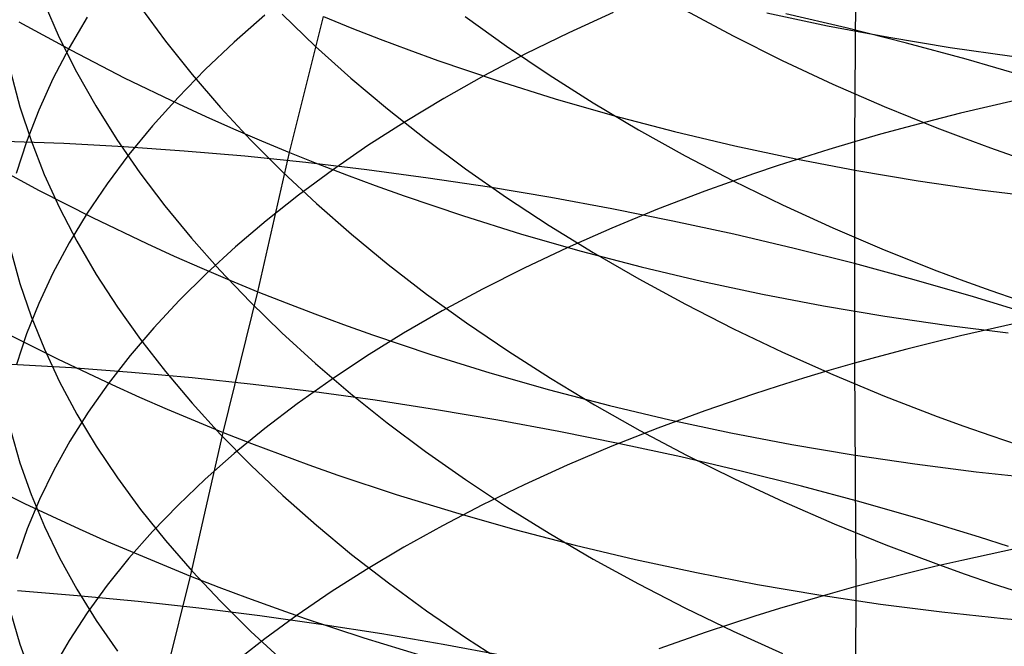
# Model space of a CAD drawing. Extents: x -383 to 1849, y -1185 to -529.
# Tile 798 of 870: x 1817.19 to 1824.93, y -970.36 to -965.43. Entities that reach past the tile are written whole.
import ezdxf

# ---------------------------------------------------------------- set-up
doc = ezdxf.new("R2010")
doc.units = 0
doc.layers.add('PREDEFINITO', color=7, linetype='CONTINUOUS')

msp = doc.modelspace()

# ---------------------------------------------------------------- linework, layer by layer
at = {"layer": 'PREDEFINITO'}
for p, q in [((1823.7664, -964.6599, 661.9591), (1823.7559, -966.3864, 662.9599)), ((1817.3807, -965.2936, 643.3693), (1817.5006, -965.5653, 642.9814)), ((1818.1391, -965.3267, 640.4746), (1818.3352, -965.5935, 640.1115)), ((1819.1171, -965.3891, 656.592), (1818.8762, -965.6014, 656.2197)), ((1819.253, -965.3823, 637.7135), (1819.5167, -965.6358, 637.3848)), ((1821.8578, -965.3677, 660.6217), (1821.5076, -965.5286, 660.3206)), ((1822.4235, -965.3511, 632.8007), (1822.8008, -965.5528, 632.5642)), ((1823.0663, -965.3704, 522.0685), (1823.5448, -965.4727, 522.0636)), ((1823.6913, -965.4899, 485.3797), (1823.2147, -965.3783, 485.3738)), ((1817.1827, -965.4416, 519.2577), (1817.5934, -965.6663, 519.3957)), ((1817.7194, -965.4048, 652.8774), (1817.5773, -965.6472, 652.4753)), ((1819.3126, -966.4709, 519.8318), (1819.578, -965.4014, 520.7967)), ((1819.578, -965.4014, 520.7967), (1819.8006, -965.4916, 520.837)), ((1820.6939, -965.4016, 635.1485), (1821.0181, -965.634, 634.8617)), ((1819.8006, -965.4916, 520.837), (1820.0248, -965.579, 520.8742)), ((1821.5076, -965.5286, 660.3206), (1821.1686, -965.6953, 660.0094)), ((1823.5448, -965.4727, 522.0636), (1824.0257, -965.564, 522.0475)), ((1824.165, -965.6094, 485.3994), (1823.6913, -965.4899, 485.3797)), ((1817.5006, -965.5653, 642.9814), (1817.6363, -965.835, 642.5967)), ((1818.3352, -965.5935, 640.1115), (1818.5455, -965.857, 639.7535)), ((1818.8762, -965.6014, 656.2197), (1818.6487, -965.8175, 655.8412)), ((1820.0248, -965.579, 520.8742), (1820.2506, -965.6638, 520.9084)), ((1822.8008, -965.5528, 632.5642), (1823.1879, -965.7464, 632.3378)), ((1824.0257, -965.564, 522.0475), (1824.5085, -965.6442, 522.0204)), ((1824.6354, -965.7368, 485.433), (1824.165, -965.6094, 485.3994)), ((1817.5773, -965.6472, 652.4753), (1817.4503, -965.8918, 652.0699)), ((1817.5934, -965.6663, 519.3957), (1818.0121, -965.8819, 519.5224)), ((1819.5167, -965.6358, 637.3848), (1819.7931, -965.8844, 637.0629)), ((1820.2506, -965.6638, 520.9084), (1820.4778, -965.7459, 520.9396)), ((1821.1686, -965.6953, 660.0094), (1820.8409, -965.8677, 659.6884)), ((1821.0181, -965.634, 634.8617), (1821.3536, -965.8599, 634.5833)), ((1824.5085, -965.6442, 522.0204), (1824.9927, -965.7134, 521.9824)), ((1820.4778, -965.7459, 520.9396), (1820.9364, -965.9021, 520.9929)), ((1823.1879, -965.7464, 632.3378), (1823.5843, -965.9316, 632.1218)), ((1825.1019, -965.8719, 485.4808), (1824.6354, -965.7368, 485.433)), ((1817.1188, -965.8422, 645.5717), (1817.1902, -966.1103, 645.1707)), ((1817.6363, -965.835, 642.5967), (1817.7874, -966.1025, 642.2157)), ((1818.6487, -965.8175, 655.8412), (1818.4347, -966.0373, 655.4569)), ((1817.4503, -965.8918, 652.0699), (1817.3386, -966.1384, 651.6617)), ((1818.0121, -965.8819, 519.5224), (1818.4384, -966.0881, 519.6375)), ((1818.5455, -965.857, 639.7535), (1818.7697, -966.1168, 639.4009)), ((1819.7931, -965.8844, 637.0629), (1820.0819, -966.1278, 636.7481)), ((1820.8409, -965.8677, 659.6884), (1820.5248, -966.0455, 659.3582)), ((1820.9364, -965.9021, 520.9929), (1821.4, -966.0475, 521.0344)), ((1821.3536, -965.8599, 634.5833), (1821.6999, -966.0791, 634.3137)), ((1823.5843, -965.9316, 632.1218), (1823.9899, -966.1082, 631.9166)), ((1818.4347, -966.0373, 655.4569), (1818.2347, -966.2606, 655.0672)), ((1820.5248, -966.0455, 659.3582), (1820.2206, -966.2285, 659.019)), ((1821.4, -966.0475, 521.0344), (1821.8681, -966.1822, 521.064)), ((1821.6999, -966.0791, 634.3137), (1822.0569, -966.2913, 634.0534)), ((1825.0186, -966.0601, 663.6196), (1824.5889, -966.1618, 663.4127)), ((1817.1902, -966.1103, 645.1707), (1817.2782, -966.3774, 644.7719)), ((1817.3386, -966.1384, 651.6617), (1817.2425, -966.3868, 651.2512)), ((1817.7874, -966.1025, 642.2157), (1817.9536, -966.3675, 641.8387)), ((1818.4384, -966.0881, 519.6375), (1818.6543, -966.1876, 519.6906)), ((1818.7697, -966.1168, 639.4009), (1819.0075, -966.3728, 639.0541)), ((1820.0819, -966.1278, 636.7481), (1820.3828, -966.3659, 636.4409)), ((1823.9899, -966.1082, 631.9166), (1824.4042, -966.2759, 631.7226)), ((1824.5889, -966.1618, 663.4127), (1824.3773, -966.2153, 663.3043)), ((1818.6543, -966.1876, 519.6906), (1818.872, -966.2845, 519.7407)), ((1820.2206, -966.2285, 659.019), (1819.9285, -966.4164, 658.6714)), ((1821.8681, -966.1822, 521.064), (1822.3403, -966.3061, 521.0819)), ((1824.3773, -966.2153, 663.3043), (1824.1679, -966.2706, 663.1927)), ((1818.2347, -966.2606, 655.0672), (1818.0487, -966.4869, 654.6725)), ((1818.872, -966.2845, 519.7407), (1819.0915, -966.379, 519.7878)), ((1822.0569, -966.2913, 634.0534), (1822.4241, -966.4962, 633.8026)), ((1822.3403, -966.3061, 521.0819), (1822.8159, -966.4192, 521.0883)), ((1824.1679, -966.2706, 663.1927), (1823.9607, -966.3276, 663.0779)), ((1824.4042, -966.2759, 631.7226), (1824.6146, -966.3563, 631.6299)), ((1817.5373, -966.4007, 485.2139), (1817.0695, -966.3838, 485.3652)), ((1817.2425, -966.3868, 651.2512), (1817.1622, -966.6367, 650.8387)), ((1817.2782, -966.3774, 644.7719), (1817.3826, -966.6431, 644.3755)), ((1817.9536, -966.3675, 641.8387), (1818.1347, -966.6298, 641.4661)), ((1819.0075, -966.3728, 639.0541), (1819.2586, -966.6245, 638.7135)), ((1819.0915, -966.379, 519.7878), (1819.3126, -966.4709, 519.8318)), ((1820.3828, -966.3659, 636.4409), (1820.6955, -966.5982, 636.1415)), ((1823.7559, -966.3864, 662.9599), (1823.5536, -966.447, 662.8387)), ((1823.9607, -966.3276, 663.0779), (1823.7559, -966.3864, 662.9599)), ((1823.7559, -966.3864, 662.9599), (1823.7562, -968.129, 663.9325)), ((1824.6146, -966.3563, 631.6299), (1824.8271, -966.4344, 631.5402)), ((1818.0087, -966.4258, 485.075), (1817.5373, -966.4007, 485.2139)), ((1818.4833, -966.4589, 484.9486), (1818.0087, -966.4258, 485.075)), ((1818.9604, -966.5, 484.8349), (1818.4833, -966.4589, 484.9486)), ((1819.0636, -967.5662, 518.8912), (1819.3126, -966.4709, 519.8318)), ((1819.3126, -966.4709, 519.8318), (1819.5354, -966.5602, 519.8727)), ((1819.9285, -966.4164, 658.6714), (1819.6487, -966.609, 658.3158)), ((1822.8159, -966.4192, 521.0883), (1823.2944, -966.5215, 521.0831)), ((1823.5536, -966.447, 662.8387), (1823.3537, -966.5092, 662.7143)), ((1824.8271, -966.4344, 631.5402), (1825.0416, -966.51, 631.4533)), ((1816.9307, -966.5464, 518.3058), (1817.3421, -966.7688, 518.4465)), ((1818.0487, -966.4869, 654.6725), (1817.8771, -966.7162, 654.2734)), ((1819.4396, -966.5492, 484.734), (1818.9604, -966.5, 484.8349)), ((1819.9202, -966.6063, 484.646), (1819.4396, -966.5492, 484.734)), ((1822.4241, -966.4962, 633.8026), (1822.8014, -966.6935, 633.5617)), ((1823.3537, -966.5092, 662.7143), (1823.1562, -966.5732, 662.5867)), ((1823.2944, -966.5215, 521.0831), (1823.7753, -966.6131, 521.0666)), ((1819.2586, -966.6245, 638.7135), (1819.5227, -966.8718, 638.3793)), ((1819.6487, -966.609, 658.3158), (1819.3815, -966.8061, 657.9526)), ((1819.5354, -966.5602, 519.8727), (1819.7599, -966.6469, 519.9105)), ((1820.4018, -966.6714, 484.5711), (1819.9202, -966.6063, 484.646)), ((1820.6955, -966.5982, 636.1415), (1821.0197, -966.8246, 635.8504)), ((1823.1562, -966.5732, 662.5867), (1822.9613, -966.6388, 662.4562)), ((1823.7753, -966.6131, 521.0666), (1824.258, -966.6938, 521.0389)), ((1817.3826, -966.6431, 644.3755), (1817.5031, -966.9072, 643.982)), ((1818.1347, -966.6298, 641.4661), (1818.3303, -966.889, 641.0983)), ((1819.7599, -966.6469, 519.9105), (1819.9858, -966.731, 519.9452)), ((1820.8839, -966.7443, 484.5094), (1820.4018, -966.6714, 484.5711)), ((1822.9613, -966.6388, 662.4562), (1822.5791, -966.775, 662.1861)), ((1822.8014, -966.6935, 633.5617), (1823.1884, -966.8829, 633.3312)), ((1824.258, -966.6938, 521.0389), (1824.742, -966.7638, 521)), ((1817.3421, -966.7688, 518.4465), (1817.7615, -966.9823, 518.5757)), ((1817.8771, -966.7162, 654.2734), (1817.7201, -966.9482, 653.8701)), ((1819.9858, -966.731, 519.9452), (1820.2132, -966.8124, 519.9768)), ((1821.3659, -966.825, 484.461), (1820.8839, -966.7443, 484.5094)), ((1822.5791, -966.775, 662.1861), (1822.2073, -966.9175, 661.9044)), ((1824.742, -966.7638, 521), (1825.2268, -966.8229, 520.9501)), ((1819.3815, -966.8061, 657.9526), (1819.1272, -967.0074, 657.5822)), ((1820.2132, -966.8124, 519.9768), (1820.6721, -966.9675, 520.031)), ((1821.0197, -966.8246, 635.8504), (1821.3552, -967.0447, 635.5679)), ((1821.8473, -966.9136, 484.426), (1821.3659, -966.825, 484.461)), ((1817.5031, -966.9072, 643.982), (1817.6392, -967.1695, 643.5918)), ((1818.3303, -966.889, 641.0983), (1818.5401, -967.1451, 640.7356)), ((1819.5227, -966.8718, 638.3793), (1819.7996, -967.1144, 638.0521)), ((1822.2073, -966.9175, 661.9044), (1821.8462, -967.0661, 661.6116)), ((1822.3275, -967.0098, 484.4047), (1821.8473, -966.9136, 484.426)), ((1823.1884, -966.8829, 633.3312), (1823.5848, -967.0642, 633.1112)), ((1817.7201, -966.9482, 653.8701), (1817.5779, -967.1826, 653.4632)), ((1817.7615, -966.9823, 518.5757), (1818.1884, -967.1866, 518.6931)), ((1819.1272, -967.0074, 657.5822), (1818.886, -967.2127, 657.2051)), ((1820.6721, -966.9675, 520.031), (1821.1361, -967.1121, 520.073)), ((1822.806, -967.1138, 484.397), (1822.3275, -967.0098, 484.4047)), ((1821.3552, -967.0447, 635.5679), (1821.7015, -967.2583, 635.2944)), ((1821.8462, -967.0661, 661.6116), (1821.4961, -967.2207, 661.3081)), ((1823.5848, -967.0642, 633.1112), (1823.9903, -967.2371, 632.9023)), ((1817.6392, -967.1695, 643.5918), (1817.7908, -967.4297, 643.2053)), ((1818.5401, -967.1451, 640.7356), (1818.7639, -967.3975, 640.3784)), ((1819.7996, -967.1144, 638.0521), (1820.0888, -967.352, 637.7321)), ((1821.1361, -967.1121, 520.073), (1821.6046, -967.2462, 520.103)), ((1823.2823, -967.2254, 484.4032), (1822.806, -967.1138, 484.397)), ((1817.1188, -967.2406, 646.5594), (1817.1903, -967.5008, 646.1532)), ((1817.5779, -967.1826, 653.4632), (1817.4509, -967.4192, 653.053)), ((1818.1884, -967.1866, 518.6931), (1818.4046, -967.2852, 518.7473)), ((1818.886, -967.2127, 657.2051), (1818.6581, -967.4217, 656.8218)), ((1821.4961, -967.2207, 661.3081), (1821.157, -967.3809, 660.9943)), ((1821.6046, -967.2462, 520.103), (1822.0771, -967.3698, 520.1212)), ((1823.7558, -967.3447, 484.4234), (1823.2823, -967.2254, 484.4032)), ((1823.9903, -967.2371, 632.9023), (1824.4046, -967.4012, 632.7047)), ((1818.4046, -967.2852, 518.7473), (1818.6225, -967.3814, 518.7983)), ((1821.7015, -967.2583, 635.2944), (1822.0584, -967.465, 635.0302)), ((1818.6225, -967.3814, 518.7983), (1818.8422, -967.4751, 518.8463)), ((1818.7639, -967.3975, 640.3784), (1819.0013, -967.6462, 640.0271)), ((1820.0888, -967.352, 637.7321), (1820.3901, -967.5843, 637.4198)), ((1821.157, -967.3809, 660.9943), (1820.8294, -967.5465, 660.6706)), ((1822.0771, -967.3698, 520.1212), (1822.5529, -967.4829, 520.1275)), ((1824.2261, -967.4715, 484.4577), (1823.7558, -967.3447, 484.4234)), ((1824.4046, -967.4012, 632.7047), (1824.6149, -967.4799, 632.6102)), ((1817.4509, -967.4192, 653.053), (1817.3391, -967.6577, 652.64)), ((1817.7908, -967.4297, 643.2053), (1817.9575, -967.6875, 642.8228)), ((1818.6581, -967.4217, 656.8218), (1818.4437, -967.6343, 656.4326)), ((1818.8422, -967.4751, 518.8463), (1819.0636, -967.5662, 518.8912)), ((1822.0584, -967.465, 635.0302), (1822.4257, -967.6647, 634.7757)), ((1824.6926, -967.6059, 484.5062), (1824.2261, -967.4715, 484.4577)), ((1824.6149, -967.4799, 632.6102), (1824.8274, -967.5563, 632.5188)), ((1817.1903, -967.5008, 646.1532), (1817.2784, -967.7599, 645.7491)), ((1820.8294, -967.5465, 660.6706), (1820.5135, -967.7173, 660.3376)), ((1822.5529, -967.4829, 520.1275), (1823.0317, -967.5854, 520.1222)), ((1824.8274, -967.5563, 632.5188), (1825.0419, -967.6303, 632.4304)), ((1818.4437, -967.6343, 656.4326), (1818.2433, -967.8501, 656.0379)), ((1818.7905, -968.6727, 517.9686), (1819.0636, -967.5662, 518.8912)), ((1819.0636, -967.5662, 518.8912), (1819.2865, -967.6549, 518.9328)), ((1820.3901, -967.5843, 637.4198), (1820.7032, -967.8111, 637.1154)), ((1823.0317, -967.5854, 520.1222), (1823.5129, -967.6774, 520.1054)), ((1825.1547, -967.7477, 484.5692), (1824.6926, -967.6059, 484.5062)), ((1817.3391, -967.6577, 652.64), (1817.243, -967.898, 652.2246)), ((1817.9575, -967.6875, 642.8228), (1818.1391, -967.9426, 642.4446)), ((1819.0013, -967.6462, 640.0271), (1819.252, -967.8908, 639.682)), ((1819.2865, -967.6549, 518.9328), (1819.5111, -967.7409, 518.9714)), ((1822.4257, -967.6647, 634.7757), (1822.803, -967.857, 634.5313)), ((1823.5129, -967.6774, 520.1054), (1823.9958, -967.7588, 520.0771)), ((1817.2784, -967.7599, 645.7491), (1817.3829, -968.0178, 645.3476)), ((1819.5111, -967.7409, 518.9714), (1819.7372, -967.8244, 519.0067)), ((1820.5135, -967.7173, 660.3376), (1820.2094, -967.8932, 659.9956)), ((1823.9958, -967.7588, 520.0771), (1824.48, -967.8296, 520.0374)), ((1818.2433, -967.8501, 656.0379), (1818.0569, -968.0691, 655.6383)), ((1819.7372, -967.8244, 519.0067), (1819.9647, -967.9054, 519.039)), ((1820.7032, -967.8111, 637.1154), (1821.0278, -968.032, 636.8195)), ((1822.803, -967.857, 634.5313), (1823.1899, -968.0416, 634.2973)), ((1824.48, -967.8296, 520.0374), (1824.965, -967.8899, 519.9865)), ((1825.0188, -967.8157, 664.5987), (1824.5892, -967.9133, 664.3897)), ((1817.0673, -967.8847, 517.5179), (1817.4871, -968.0955, 517.6489)), ((1817.243, -967.898, 652.2246), (1817.1627, -968.1397, 651.8072)), ((1818.1391, -967.9426, 642.4446), (1818.3352, -968.1949, 642.0713)), ((1819.252, -967.8908, 639.682), (1819.5157, -968.1311, 639.3435)), ((1820.2094, -967.8932, 659.9956), (1819.9175, -968.0738, 659.645)), ((1819.9647, -967.9054, 519.039), (1820.4238, -968.0595, 519.0941)), ((1824.5892, -967.9133, 664.3897), (1824.3775, -967.9647, 664.2803)), ((1817.3829, -968.0178, 645.3476), (1817.5033, -968.2741, 644.9489)), ((1824.1681, -968.0178, 664.1676), (1823.961, -968.0726, 664.0517)), ((1824.3775, -967.9647, 664.2803), (1824.1681, -968.0178, 664.1676)), ((1817.4871, -968.0955, 517.6489), (1817.9145, -968.2973, 517.7679)), ((1818.0569, -968.0691, 655.6383), (1817.8848, -968.2908, 655.2341)), ((1819.9175, -968.0738, 659.645), (1819.6379, -968.2589, 659.2864)), ((1820.4238, -968.0595, 519.0941), (1820.8878, -968.2034, 519.1369)), ((1821.0278, -968.032, 636.8195), (1821.3636, -968.2469, 636.5322)), ((1823.1899, -968.0416, 634.2973), (1823.5863, -968.2183, 634.074)), ((1823.961, -968.0726, 664.0517), (1823.7562, -968.129, 663.9325)), ((1817.5959, -968.1657, 484.1426), (1817.1252, -968.138, 484.2831)), ((1818.0698, -968.2012, 484.0148), (1817.5959, -968.1657, 484.1426)), ((1819.5157, -968.1311, 639.3435), (1819.7921, -968.3668, 639.0121)), ((1823.7562, -968.129, 663.9325), (1823.5538, -968.1872, 663.81)), ((1823.7562, -968.129, 663.9325), (1823.7666, -969.8869, 664.8758)), ((1818.5463, -968.2445, 483.8998), (1818.0698, -968.2012, 484.0148)), ((1818.3352, -968.1949, 642.0713), (1818.5455, -968.4441, 641.7031)), ((1819.0249, -968.2955, 483.7977), (1818.5463, -968.2445, 483.8998)), ((1820.8878, -968.2034, 519.1369), (1821.3562, -968.3371, 519.1675)), ((1821.3636, -968.2469, 636.5322), (1821.7103, -968.4553, 636.2541)), ((1823.3539, -968.247, 663.6844), (1823.1565, -968.3084, 663.5556)), ((1823.5538, -968.1872, 663.81), (1823.3539, -968.247, 663.6844)), ((1823.5863, -968.2183, 634.074), (1823.9918, -968.3868, 633.862)), ((1817.5033, -968.2741, 644.9489), (1817.6396, -968.5287, 644.5536)), ((1817.8848, -968.2908, 655.2341), (1817.7273, -968.5151, 654.8258)), ((1817.9145, -968.2973, 517.7679), (1818.1309, -968.3948, 517.8228)), ((1819.5051, -968.3543, 483.7087), (1819.0249, -968.2955, 483.7977)), ((1819.6379, -968.2589, 659.2864), (1819.371, -968.4484, 658.92)), ((1823.1565, -968.3084, 663.5556), (1822.9616, -968.3715, 663.4237)), ((1818.1309, -968.3948, 517.8228), (1818.3491, -968.4899, 517.8745)), ((1819.9863, -968.4208, 483.6329), (1819.5051, -968.3543, 483.7087)), ((1819.7921, -968.3668, 639.0121), (1820.081, -968.5976, 638.688)), ((1821.3562, -968.3371, 519.1675), (1821.8286, -968.4604, 519.1859)), ((1822.9616, -968.3715, 663.4237), (1822.5794, -968.5023, 663.151)), ((1823.9918, -968.3868, 633.862), (1824.4061, -968.5468, 633.6614)), ((1818.5455, -968.4441, 641.7031), (1818.7697, -968.6898, 641.3405)), ((1819.371, -968.4484, 658.92), (1819.117, -968.6419, 658.5465)), ((1820.468, -968.4949, 483.5705), (1819.9863, -968.4208, 483.6329)), ((1821.7103, -968.4553, 636.2541), (1822.0676, -968.6572, 635.9855)), ((1821.8286, -968.4604, 519.1859), (1822.3043, -968.5733, 519.1923)), ((1817.7273, -968.5151, 654.8258), (1817.5846, -968.7417, 654.4138)), ((1817.6396, -968.5287, 644.5536), (1817.7912, -968.7812, 644.1619)), ((1818.3491, -968.4899, 517.8745), (1818.5689, -968.5825, 517.9231)), ((1820.9497, -968.5765, 483.5215), (1820.468, -968.4949, 483.5705)), ((1822.5794, -968.5023, 663.151), (1822.2077, -968.6393, 662.8665)), ((1824.4061, -968.5468, 633.6614), (1824.6164, -968.6235, 633.5655)), ((1818.5689, -968.5825, 517.9231), (1818.7905, -968.6727, 517.9686)), ((1819.117, -968.6419, 658.5465), (1818.8761, -968.8393, 658.1661)), ((1820.081, -968.5976, 638.688), (1820.382, -968.8233, 638.3716)), ((1821.4308, -968.6657, 483.4861), (1820.9497, -968.5765, 483.5215)), ((1822.2077, -968.6393, 662.8665), (1821.8467, -968.7821, 662.5707)), ((1822.3043, -968.5733, 519.1923), (1822.7828, -968.676, 519.1868)), ((1824.6164, -968.6235, 633.5655), (1824.8288, -968.698, 633.4726)), ((1817.1187, -968.6597, 647.5189), (1817.1903, -968.9118, 647.1076)), ((1818.5329, -969.8034, 517.0715), (1818.7905, -968.6727, 517.9686)), ((1818.7697, -968.6898, 641.3405), (1819.0075, -968.9318, 640.9838)), ((1818.7905, -968.6727, 517.9686), (1819.0137, -968.7605, 518.0108)), ((1821.9108, -968.7624, 483.4644), (1821.4308, -968.6657, 483.4861)), ((1822.0676, -968.6572, 635.9855), (1822.4351, -968.8521, 635.7267)), ((1822.7828, -968.676, 519.1868), (1823.2635, -968.7683, 519.1696)), ((1824.8288, -968.698, 633.4726), (1825.0433, -968.7703, 633.3829)), ((1817.5846, -968.7417, 654.4138), (1817.457, -968.9704, 653.9986)), ((1817.7912, -968.7812, 644.1619), (1817.958, -969.0314, 643.7743)), ((1819.0137, -968.7605, 518.0108), (1819.2384, -968.8457, 518.0498)), ((1821.8467, -968.7821, 662.5707), (1821.4965, -968.9306, 662.2641)), ((1822.3892, -968.8666, 483.4566), (1821.9108, -968.7624, 483.4644)), ((1823.2635, -968.7683, 519.1696), (1823.7461, -968.8502, 519.1406)), ((1818.8761, -968.8393, 658.1661), (1818.6486, -969.0404, 657.7793)), ((1819.2384, -968.8457, 518.0498), (1819.4647, -968.9285, 518.0857)), ((1820.382, -968.8233, 638.3716), (1820.6948, -969.0436, 638.0634)), ((1822.8655, -968.9781, 483.4628), (1822.3892, -968.8666, 483.4566)), ((1822.4351, -968.8521, 635.7267), (1822.8127, -969.0398, 635.4782)), ((1823.7461, -968.8502, 519.1406), (1824.2298, -968.9217, 519.1001)), ((1817.1903, -968.9118, 647.1076), (1817.2784, -969.163, 646.6985)), ((1819.0075, -968.9318, 640.9838), (1819.2586, -969.17, 640.6334)), ((1819.4647, -968.9285, 518.0857), (1819.6924, -969.0088, 518.1183)), ((1821.4965, -968.9306, 662.2641), (1821.1576, -969.0846, 661.9472)), ((1824.2298, -968.9217, 519.1001), (1824.7142, -968.9828, 519.0482)), ((1816.8072, -969.0231, 516.6128), (1817.2278, -969.2316, 516.7462)), ((1817.457, -968.9704, 653.9986), (1817.3447, -969.201, 653.5805)), ((1819.6924, -969.0088, 518.1183), (1820.1518, -969.1618, 518.1741)), ((1823.339, -969.097, 483.4831), (1822.8655, -968.9781, 483.4628)), ((1824.7142, -968.9828, 519.0482), (1825.1987, -969.0335, 518.9849)), ((1817.958, -969.0314, 643.7743), (1818.1396, -969.2791, 643.3912)), ((1818.6486, -969.0404, 657.7793), (1818.4347, -969.2448, 657.3866)), ((1820.6948, -969.0436, 638.0634), (1821.0191, -969.2583, 637.7636)), ((1821.1576, -969.0846, 661.9472), (1820.83, -969.2438, 661.6203)), ((1822.8127, -969.0398, 635.4782), (1823.1999, -969.22, 635.2402)), ((1823.8094, -969.2232, 483.5177), (1823.339, -969.097, 483.4831)), ((1817.2784, -969.163, 646.6985), (1817.3829, -969.4129, 646.2919)), ((1819.2586, -969.17, 640.6334), (1819.5228, -969.4039, 640.2897)), ((1820.1518, -969.1618, 518.1741), (1820.6162, -969.3048, 518.2174)), ((1817.2278, -969.2316, 516.7462), (1817.6558, -969.4314, 516.8673)), ((1817.3447, -969.201, 653.5805), (1817.248, -969.4333, 653.16)), ((1818.4347, -969.2448, 657.3866), (1818.2346, -969.4525, 656.9885)), ((1820.83, -969.2438, 661.6203), (1820.5141, -969.4081, 661.2839)), ((1821.0191, -969.2583, 637.7636), (1821.3546, -969.467, 637.4727)), ((1823.1999, -969.22, 635.2402), (1823.5964, -969.3926, 635.0132)), ((1824.276, -969.3567, 483.5667), (1823.8094, -969.2232, 483.5177)), ((1818.1396, -969.2791, 643.3912), (1818.3358, -969.524, 643.0129)), ((1820.6162, -969.3048, 518.2174), (1821.0849, -969.4378, 518.2483)), ((1817.3829, -969.4129, 646.2919), (1817.5034, -969.6613, 645.8883)), ((1819.5228, -969.4039, 640.2897), (1819.7996, -969.6334, 639.9531)), ((1820.5141, -969.4081, 661.2839), (1820.2101, -969.5772, 660.9384)), ((1823.5964, -969.3926, 635.0132), (1824.0021, -969.5571, 634.7976)), ((1824.7383, -969.4974, 483.6302), (1824.276, -969.3567, 483.5667)), ((1817.248, -969.4333, 653.16), (1817.1671, -969.6669, 652.7376)), ((1817.6558, -969.4314, 516.8673), (1817.8725, -969.5279, 516.9231)), ((1818.2346, -969.4525, 656.9885), (1818.0487, -969.6631, 656.5852)), ((1821.0849, -969.4378, 518.2483), (1821.5575, -969.5607, 518.2668)), ((1821.3546, -969.467, 637.4727), (1821.701, -969.6696, 637.191)), ((1817.8725, -969.5279, 516.9231), (1818.091, -969.6221, 516.9758)), ((1818.3358, -969.524, 643.0129), (1818.5461, -969.7659, 642.6398)), ((1821.5575, -969.5607, 518.2668), (1822.0335, -969.6736, 518.2732)), ((1824.0021, -969.5571, 634.7976), (1824.4165, -969.7133, 634.5936)), ((1824.9677, -969.5705, 483.6675), (1824.7383, -969.4974, 483.6302)), ((1818.091, -969.6221, 516.9758), (1818.3111, -969.714, 517.0253)), ((1819.7996, -969.6334, 639.9531), (1820.0889, -969.8582, 639.624)), ((1820.2101, -969.5772, 660.9384), (1819.9182, -969.7508, 660.5843)), ((1825.0291, -969.5865, 665.5486), (1824.5995, -969.6801, 665.3376)), ((1817.5034, -969.6613, 645.8883), (1817.6397, -969.908, 645.488)), ((1818.0487, -969.6631, 656.5852), (1817.8771, -969.8764, 656.1773)), ((1818.3111, -969.714, 517.0253), (1818.5329, -969.8034, 517.0715)), ((1821.701, -969.6696, 637.191), (1822.0581, -969.8657, 636.9189)), ((1822.0335, -969.6736, 518.2732), (1822.5122, -969.7764, 518.2675)), ((1824.5995, -969.6801, 665.3376), (1824.3879, -969.7293, 665.2271)), ((1824.4165, -969.7133, 634.5936), (1824.6269, -969.7882, 634.4961)), ((1818.25, -970.9435, 516.1925), (1818.5329, -969.8034, 517.0715)), ((1818.5329, -969.8034, 517.0715), (1818.7563, -969.8905, 517.1145)), ((1818.5461, -969.7659, 642.6398), (1818.7704, -970.0044, 642.2724)), ((1819.9182, -969.7508, 660.5843), (1819.6387, -969.9289, 660.2221)), ((1822.5122, -969.7764, 518.2675), (1822.9932, -969.869, 518.2498)), ((1824.1785, -969.7802, 665.1133), (1823.9714, -969.8327, 664.9962)), ((1824.3879, -969.7293, 665.2271), (1824.1785, -969.7802, 665.1133)), ((1824.6269, -969.7882, 634.4961), (1824.8394, -969.8609, 634.4017)), ((1817.8771, -969.8764, 656.1773), (1817.7201, -970.0923, 655.7652)), ((1820.0889, -969.8582, 639.624), (1820.3902, -970.078, 639.3026)), ((1822.0581, -969.8657, 636.9189), (1822.4254, -970.0552, 636.6568)), ((1822.9932, -969.869, 518.2498), (1823.4759, -969.9515, 518.2202)), ((1823.9714, -969.8327, 664.9962), (1823.7666, -969.8869, 664.8758)), ((1824.8394, -969.8609, 634.4017), (1825.0539, -969.9314, 634.3104)), ((1817.6445, -969.9582, 483.1145), (1817.1717, -969.9205, 483.2438)), ((1817.6397, -969.908, 645.488), (1817.7914, -970.1528, 645.0915)), ((1818.1201, -970.0034, 482.9981), (1817.6445, -969.9582, 483.1145)), ((1818.7563, -969.8905, 517.1145), (1818.9812, -969.975, 517.1542)), ((1819.6387, -969.9289, 660.2221), (1819.3719, -970.111, 659.852)), ((1823.5643, -969.9426, 664.7522), (1823.3643, -970, 664.6252)), ((1823.4759, -969.9515, 518.2202), (1823.9597, -970.0239, 518.1789)), ((1823.7666, -969.8869, 664.8758), (1823.5643, -969.9426, 664.7522)), ((1823.7666, -969.8869, 664.8758), (1823.7559, -971.669, 665.7734)), ((1818.5978, -970.0562, 482.8948), (1818.1201, -970.0034, 482.9981)), ((1818.7704, -970.0044, 642.2724), (1819.0083, -970.2395, 641.9109)), ((1818.9812, -969.975, 517.1542), (1819.2077, -970.0572, 517.1907)), ((1823.3643, -970, 664.6252), (1823.1669, -970.059, 664.4951)), ((1823.9597, -970.0239, 518.1789), (1824.4442, -970.0861, 518.126)), ((1817.1187, -970.0968, 648.4479), (1817.1901, -970.3407, 648.0317)), ((1817.7201, -970.0923, 655.7652), (1817.5779, -970.3104, 655.3494)), ((1819.0771, -970.1165, 482.8047), (1818.5978, -970.0562, 482.8948)), ((1819.3719, -970.111, 659.852), (1819.1179, -970.2972, 659.4747)), ((1819.2077, -970.0572, 517.1907), (1819.4355, -970.1369, 517.2239)), ((1820.3902, -970.078, 639.3026), (1820.7034, -970.2926, 638.9895)), ((1822.4254, -970.0552, 636.6568), (1822.8028, -970.2376, 636.405)), ((1823.1669, -970.059, 664.4951), (1822.9719, -970.1195, 664.3619)), ((1824.4442, -970.0861, 518.126), (1824.9288, -970.1381, 518.0616)), ((1817.7914, -970.1528, 645.0915), (1817.9582, -970.3953, 644.699)), ((1819.5576, -970.1843, 482.7279), (1819.0771, -970.1165, 482.8047)), ((1819.4355, -970.1369, 517.2239), (1819.8951, -970.2889, 517.2807)), ((1820.0386, -970.2594, 482.6646), (1819.5576, -970.1843, 482.7279)), ((1822.9719, -970.1195, 664.3619), (1822.5896, -970.2451, 664.0862)), ((1824.9288, -970.1381, 518.0616), (1825.413, -970.18, 517.9858)), ((1819.0083, -970.2395, 641.9109), (1819.2594, -970.4707, 641.5558)), ((1820.5197, -970.3418, 482.6149), (1820.0386, -970.2594, 482.6646)), ((1822.5896, -970.2451, 664.0862), (1822.2177, -970.3766, 663.7987)), ((1822.8028, -970.2376, 636.405), (1823.1898, -970.4129, 636.1639)), ((1817.1901, -970.3407, 648.0317), (1817.2782, -970.5837, 647.6178)), ((1817.5779, -970.3104, 655.3494), (1817.4509, -970.5306, 654.9302)), ((1819.1179, -970.2972, 659.4747), (1818.877, -970.487, 659.0904)), ((1819.8951, -970.2889, 517.2807), (1820.3596, -970.4312, 517.3247)), ((1821.0003, -970.4316, 482.5789), (1820.5197, -970.3418, 482.6149)), ((1820.7034, -970.2926, 638.9895), (1821.028, -970.5017, 638.685))]:
    msp.add_line(p, q, dxfattribs=at)

doc.saveas('drawing.dxf')
